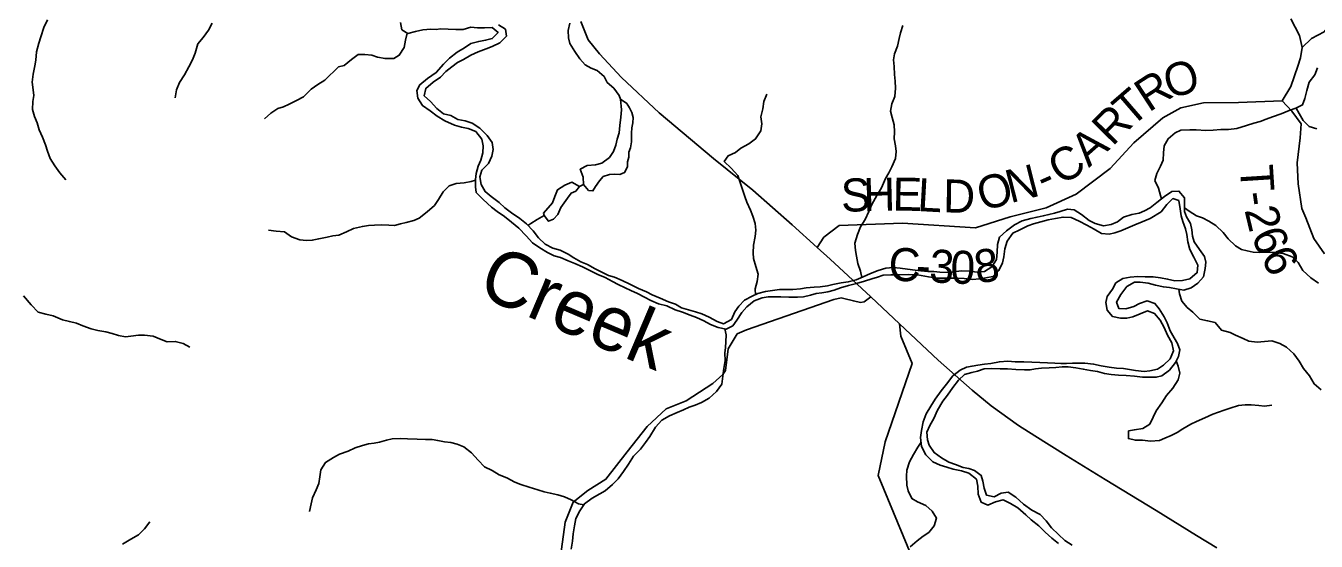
# Model space of a CAD drawing. Extents: x 1624196 to 2029251, y 146837 to 440034.
# Drawn here: x 1871132 to 1882842, y 246689 to 251367 of the extents above; entities that cross this region are included whole.
import ezdxf

# ---------------------------------------------------------------- set-up
doc = ezdxf.new("R2010")
doc.units = 0
for name, color, linetype in [('GM_X_County_Road', 7, 'Continuous'), ('GM_X_County_Road_Text', 7, 'Continuous'), ('GM_X_Minor_Lake', 7, 'Continuous'), ('GM_X_Minor_River', 7, 'Continuous'), ('GM_X_Minor_River_Text', 7, 'Continuous'), ('GM_X_State_Route', 7, 'Continuous'), ('GM_X_Township_Road', 7, 'Continuous'), ('GM_X_Township_Road_Text', 7, 'Continuous')]:
    doc.layers.add(name, color=color, linetype=linetype)

msp = doc.modelspace()

# ---------------------------------------------------------------- linework, layer by layer
at = {"layer": 'GM_X_County_Road'}
for points in [[(1878314, 249356), (1878375, 249448), (1878514, 249554), (1879089, 249576), (1879749, 249535), (1880066, 249634), (1880393, 249715), (1880663, 249840), (1880973, 250073), (1881188, 250305), (1881451, 250533), (1881614, 250623), (1881818, 250667), (1882137, 250672), (1882533, 250685), (1882613, 250817), (1882675, 251002), (1882701, 251076), (1882714, 251170), (1882690, 251280), (1882611, 251431)], [(1875967, 246416), (1876028, 246862), (1876098, 247045), (1876233, 247150), (1876396, 247252), (1876589, 247501), (1876770, 247731), (1876943, 247891), (1877126, 247963), (1877366, 248121), (1877457, 248202), (1877481, 248238), (1877507, 248434), (1877589, 248571), (1877671, 248607), (1878466, 248884), (1878531, 248898), (1878555, 248892)], [(1878555, 248892), (1878557, 248891), (1878643, 248870), (1878707, 248857), (1878741, 248861), (1878801, 248906)], [(1879495, 245767), (1878866, 247287), (1878930, 247590), (1879175, 248302), (1879072, 248550), (1879062, 248662)]]:
    msp.add_lwpolyline(points, dxfattribs=at)
at = {"layer": 'GM_X_Minor_Lake'}
for points in [[(1876529, 250700), (1876537, 250605), (1876533, 250537), (1876522, 250463), (1876516, 250395), (1876499, 250339), (1876485, 250285), (1876464, 250225), (1876428, 250171), (1876358, 250120), (1876302, 250104), (1876226, 250099), (1876163, 250065), (1876189, 249995), (1876194, 249927)], [(1876194, 249927), (1876239, 249872), (1876279, 249868), (1876301, 249910), (1876338, 249961), (1876372, 249999), (1876430, 250019), (1876474, 250021), (1876522, 250018), (1876566, 250036), (1876592, 250086), (1876593, 250132), (1876605, 250176), (1876605, 250220), (1876621, 250260), (1876628, 250314), (1876630, 250362), (1876630, 250392), (1876633, 250440), (1876641, 250488), (1876643, 250534), (1876631, 250580), (1876610, 250623), (1876586, 250663), (1876529, 250700)], [(1876158, 249910), (1876086, 249948), (1876024, 249920), (1875956, 249879), (1875932, 249817), (1875911, 249761), (1875831, 249668), (1875836, 249647)], [(1875836, 249647), (1875874, 249594), (1875922, 249612), (1875960, 249654), (1875988, 249717), (1876019, 249761), (1876047, 249803), (1876081, 249847), (1876123, 249867), (1876158, 249910)]]:
    msp.add_lwpolyline(points, dxfattribs=at)
at = {"layer": 'GM_X_Minor_River'}
for points in [[(1871328, 251421), (1871295, 251351), (1871270, 251267), (1871250, 251209), (1871229, 251131), (1871223, 251057), (1871214, 251005), (1871200, 250927), (1871191, 250857), (1871199, 250787), (1871204, 250735), (1871196, 250681), (1871193, 250609), (1871211, 250543), (1871234, 250488), (1871254, 250424), (1871283, 250358), (1871311, 250287), (1871330, 250231), (1871354, 250163), (1871397, 250097), (1871442, 250034), (1871496, 249968)], [(1872822, 251391), (1872790, 251329), (1872743, 251260), (1872693, 251204), (1872668, 251120), (1872644, 251060), (1872613, 250994), (1872573, 250922), (1872528, 250853), (1872500, 250785), (1872487, 250715)], [(1874592, 251302), (1874578, 251237), (1874565, 251171), (1874521, 251100), (1874471, 251070), (1874393, 251070), (1874325, 251083), (1874271, 251100), (1874209, 251108), (1874149, 251106), (1874089, 251061), (1874022, 251007), (1873970, 250996), (1873847, 250874), (1873781, 250835), (1873723, 250793), (1873652, 250722), (1873590, 250688), (1873522, 250655), (1873472, 250631), (1873418, 250617), (1873355, 250574), (1873297, 250522)], [(1874533, 251398), (1874543, 251332), (1874600, 251297), (1874668, 251317), (1874736, 251330), (1874808, 251336), (1874859, 251335)], [(1874859, 251335), (1874892, 251339), (1874966, 251338), (1875034, 251334), (1875102, 251335), (1875170, 251355), (1875232, 251350), (1875296, 251350), (1875364, 251351), (1875418, 251307), (1875365, 251251), (1875305, 251236), (1875243, 251226), (1875171, 251207), (1875113, 251167), (1875047, 251128), (1874976, 251074), (1874922, 251018), (1874857, 250943), (1874777, 250889), (1874708, 250832), (1874682, 250780), (1874690, 250710), (1874731, 250643), (1874803, 250597), (1874866, 250546), (1874936, 250506), (1875023, 250467), (1875087, 250448), (1875147, 250436), (1875215, 250409), (1875270, 250337), (1875284, 250279), (1875279, 250214), (1875261, 250149), (1875236, 250093), (1875220, 250027), (1875213, 249971), (1875213, 249905), (1875220, 249854), (1875282, 249792), (1875357, 249721), (1875411, 249683), (1875476, 249636), (1875540, 249586), (1875605, 249531), (1875673, 249462), (1875730, 249398), (1875796, 249351), (1875866, 249311), (1875927, 249278), (1875983, 249264), (1876053, 249235), (1876115, 249211), (1876184, 249180), (1876252, 249145), (1876324, 249111), (1876389, 249084), (1876457, 249048), (1876509, 249019), (1876571, 248989), (1876624, 248964), (1876682, 248938), (1876748, 248905), (1876803, 248873), (1876875, 248844), (1876949, 248826), (1877025, 248789), (1877092, 248768), (1877160, 248742), (1877220, 248719), (1877284, 248691), (1877345, 248656), (1877415, 248628), (1877487, 248615), (1877547, 248645), (1877585, 248697), (1877630, 248764), (1877674, 248816), (1877743, 248872), (1877813, 248897), (1877869, 248907), (1877985, 248906), (1878055, 248903), (1878135, 248903), (1878189, 248908), (1878253, 248924), (1878305, 248937), (1878355, 248943), (1878409, 248953), (1878467, 248968), (1878525, 248990), (1878599, 249009), (1878671, 249027), (1878743, 249050), (1878810, 249070), (1878862, 249087), (1878912, 249105), (1878982, 249108), (1879060, 249108)], [(1879202, 249149), (1879132, 249159), (1879066, 249168), (1879004, 249174), (1878938, 249167), (1878868, 249147), (1878798, 249120), (1878730, 249088), (1878666, 249061), (1878596, 249043), (1878530, 249034), (1878457, 249020), (1878407, 249007), (1878341, 248999), (1878287, 248994), (1878215, 248988), (1878161, 248980), (1878093, 248975), (1878041, 248975), (1877971, 248974), (1877907, 248964), (1877845, 248957), (1877775, 248937), (1877725, 248914), (1877655, 248878), (1877602, 248823), (1877566, 248771), (1877536, 248703), (1877465, 248661), (1877406, 248682), (1877334, 248723), (1877266, 248753), (1877210, 248772), (1877145, 248790), (1877083, 248809), (1877029, 248841), (1876965, 248862), (1876888, 248894), (1876816, 248927), (1876764, 248953), (1876692, 248984), (1876613, 249023), (1876545, 249055), (1876473, 249086), (1876420, 249102), (1876354, 249133), (1876298, 249161), (1876230, 249202), (1876169, 249226), (1876105, 249261), (1876053, 249295), (1875982, 249332), (1875916, 249350), (1875844, 249385), (1875785, 249442), (1875737, 249506), (1875676, 249571), (1875614, 249619), (1875541, 249670), (1875479, 249716), (1875427, 249763), (1875356, 249817), (1875302, 249862), (1875265, 249928), (1875251, 249998), (1875270, 250058), (1875332, 250118), (1875361, 250184), (1875373, 250246), (1875364, 250308), (1875318, 250372), (1875253, 250439), (1875183, 250484), (1875118, 250504), (1875054, 250517), (1874990, 250553), (1874922, 250568), (1874861, 250618), (1874805, 250681), (1874748, 250731), (1874762, 250799), (1874829, 250857), (1874895, 250902), (1874943, 250954), (1874998, 250996), (1875050, 251033), (1875104, 251063), (1875170, 251100), (1875238, 251132), (1875311, 251157), (1875363, 251181), (1875433, 251213), (1875495, 251274), (1875484, 251336), (1875422, 251375)], [(1875689, 249556), (1875714, 249574), (1875774, 249610), (1875836, 249647), (1875831, 249668), (1875911, 249761), (1875932, 249817), (1875956, 249879), (1876024, 249920), (1876086, 249948), (1876158, 249910), (1876194, 249927), (1876189, 249995), (1876163, 250065), (1876226, 250099), (1876302, 250104), (1876358, 250120), (1876428, 250171), (1876464, 250225), (1876485, 250285), (1876499, 250339), (1876516, 250395), (1876522, 250463), (1876533, 250537), (1876537, 250605), (1876529, 250700), (1876516, 250736), (1876469, 250800), (1876409, 250853), (1876380, 250907), (1876318, 250963), (1876263, 250982), (1876207, 251012), (1876161, 251067), (1876114, 251135), (1876070, 251208), (1876057, 251258), (1876053, 251326), (1876068, 251392)], [(1878720, 249084), (1878706, 249140), (1878683, 249209), (1878669, 249277), (1878660, 249327), (1878654, 249395), (1878681, 249473), (1878707, 249543), (1878748, 249609), (1878782, 249683), (1878809, 249744), (1878856, 249828), (1878896, 249896), (1878935, 249980), (1878963, 250032), (1878992, 250087), (1879024, 250163), (1879029, 250225), (1879023, 250277), (1879012, 250340), (1879016, 250404), (1879011, 250468), (1878993, 250534), (1878978, 250592), (1878992, 250660), (1879017, 250726), (1879023, 250800), (1879020, 250864), (1879014, 250926), (1879013, 250997), (1879007, 251059), (1879016, 251113), (1879044, 251183), (1879057, 251251), (1879071, 251304), (1879092, 251370)], [(1881438, 249796), (1881430, 249828), (1881412, 249894), (1881379, 249963), (1881395, 250027), (1881430, 250093), (1881452, 250148), (1881455, 250215), (1881461, 250279), (1881500, 250342), (1881562, 250396), (1881614, 250420), (1881694, 250423), (1881752, 250423), (1881840, 250416), (1881906, 250421), (1881978, 250427), (1882046, 250426), (1882122, 250434), (1882210, 250461), (1882276, 250483), (1882334, 250498), (1882389, 250520), (1882445, 250541), (1882523, 250569), (1882597, 250600), (1882657, 250620), (1882719, 250651), (1882740, 250707), (1882756, 250779), (1882779, 250857), (1882829, 250921), (1882854, 250987)], [(1877754, 248927), (1877752, 248980), (1877768, 249046), (1877777, 249114), (1877757, 249182), (1877736, 249256), (1877732, 249308), (1877737, 249376), (1877751, 249454), (1877756, 249512), (1877752, 249572), (1877731, 249639), (1877709, 249695), (1877676, 249767), (1877656, 249817), (1877637, 249882), (1877594, 250010), (1877534, 250075), (1877471, 250135), (1877505, 250187), (1877572, 250217), (1877622, 250258), (1877692, 250296), (1877754, 250341), (1877803, 250415), (1877811, 250477), (1877802, 250541), (1877819, 250613), (1877829, 250681), (1877856, 250747)], [(1882659, 250621), (1882689, 250571), (1882724, 250509), (1882778, 250453), (1882848, 250432)], [(1875213, 249965), (1875173, 249955), (1875109, 249941), (1875037, 249936), (1874975, 249914), (1874921, 249861), (1874876, 249791), (1874840, 249737), (1874773, 249680), (1874703, 249622), (1874653, 249601), (1874585, 249583), (1874533, 249569), (1874478, 249556), (1874427, 249558), (1874359, 249561), (1874297, 249559), (1874241, 249554), (1874187, 249546), (1874105, 249529), (1874042, 249497), (1873972, 249468), (1873918, 249460), (1873868, 249450), (1873790, 249435), (1873732, 249421), (1873680, 249418), (1873618, 249426), (1873544, 249451), (1873479, 249496), (1873403, 249504), (1873335, 249513)], [(1879060, 249108), (1879142, 249109), (1879224, 249108), (1879325, 249088), (1879401, 249077), (1879465, 249078), (1879591, 249078), (1879649, 249073), (1879721, 249066), (1879791, 249072), (1879843, 249080), (1879909, 249093), (1879963, 249147), (1879994, 249217), (1880006, 249269), (1880017, 249343), (1880039, 249414), (1880088, 249484), (1880154, 249514), (1880226, 249551), (1880277, 249571), (1880343, 249588), (1880411, 249606), (1880477, 249619), (1880545, 249631), (1880619, 249626), (1880690, 249594), (1880762, 249557), (1880828, 249522), (1880895, 249482), (1880963, 249475), (1881015, 249487), (1881069, 249507), (1881134, 249534), (1881196, 249562), (1881264, 249589), (1881334, 249619), (1881435, 249678), (1881487, 249746), (1881541, 249799), (1881595, 249781), (1881607, 249707), (1881616, 249643), (1881632, 249590), (1881657, 249526), (1881669, 249472), (1881676, 249406), (1881694, 249336), (1881733, 249267), (1881769, 249195), (1881762, 249127), (1881694, 249071), (1881628, 249056), (1881558, 249054), (1881494, 249069), (1881430, 249079), (1881362, 249088), (1881290, 249090), (1881224, 249091), (1881154, 249085), (1881088, 249074), (1881024, 249034), (1880993, 248978), (1880945, 248909), (1880932, 248855), (1880944, 248787), (1880993, 248730), (1881065, 248714), (1881123, 248715), (1881177, 248727), (1881245, 248752), (1881310, 248780), (1881375, 248757), (1881425, 248695), (1881462, 248628), (1881494, 248558), (1881533, 248490), (1881547, 248417), (1881518, 248344), (1881456, 248286), (1881403, 248252), (1881331, 248235), (1881281, 248229), (1881203, 248238), (1881147, 248248), (1881092, 248257), (1881030, 248261), (1880964, 248268), (1880892, 248280), (1880822, 248297), (1880742, 248304), (1880690, 248306), (1880632, 248304), (1880576, 248303), (1880524, 248303), (1880470, 248306), (1880404, 248308), (1880333, 248311), (1880261, 248315), (1880189, 248316), (1880111, 248318)], [(1880296, 248253), (1880350, 248259), (1880420, 248264), (1880478, 248266), (1880538, 248271), (1880592, 248271), (1880660, 248262), (1880728, 248252), (1880794, 248239), (1880858, 248231), (1880921, 248212), (1880981, 248202), (1881049, 248195), (1881117, 248193), (1881193, 248188), (1881267, 248179), (1881391, 248178), (1881441, 248190), (1881511, 248242), (1881564, 248311), (1881594, 248365), (1881605, 248427), (1881583, 248483), (1881553, 248534), (1881516, 248598), (1881489, 248670), (1881461, 248727), (1881418, 248797), (1881378, 248847), (1881308, 248872), (1881240, 248848), (1881186, 248819), (1881116, 248797), (1881052, 248800), (1881030, 248860), (1881069, 248930), (1881125, 249000), (1881194, 249041), (1881246, 249039), (1881316, 249030), (1881385, 249012), (1881455, 248997), (1881511, 248992), (1881573, 248980), (1881641, 248969), (1881707, 248989), (1881767, 249031), (1881818, 249090), (1881836, 249166), (1881841, 249222), (1881829, 249274), (1881782, 249337), (1881736, 249407), (1881721, 249459), (1881713, 249516), (1881702, 249572), (1881664, 249632), (1881646, 249682), (1881647, 249805), (1881596, 249867), (1881532, 249863), (1881466, 249818), (1881397, 249764), (1881335, 249715), (1881285, 249687), (1881235, 249666), (1881169, 249654), (1881092, 249629), (1881038, 249589), (1880982, 249565), (1880912, 249552), (1880836, 249574), (1880782, 249601), (1880713, 249656), (1880647, 249696), (1880585, 249703), (1880519, 249683), (1880467, 249667), (1880417, 249654), (1880365, 249642), (1880309, 249631), (1880251, 249619), (1880173, 249598), (1880103, 249562), (1880032, 249507), (1879968, 249449), (1879951, 249381), (1879947, 249313), (1879942, 249247), (1879900, 249179), (1879833, 249136), (1879765, 249132), (1879696, 249139), (1879624, 249143), (1879550, 249134), (1879494, 249128), (1879428, 249131), (1879372, 249137), (1879318, 249138), (1879254, 249142), (1879202, 249149)], [(1881647, 249714), (1881690, 249684), (1881756, 249643), (1881810, 249623), (1881868, 249595), (1881931, 249556), (1881997, 249491), (1882044, 249435), (1882110, 249370), (1882163, 249338), (1882215, 249325), (1882269, 249313), (1882325, 249311), (1882399, 249312), (1882467, 249311), (1882543, 249301), (1882625, 249270), (1882678, 249218), (1882721, 249147), (1882793, 249079), (1882862, 249032)], [(1881596, 248976), (1881603, 248934), (1881624, 248869), (1881670, 248811), (1881723, 248769), (1881785, 248706), (1881856, 248691), (1881924, 248673), (1881982, 248606), (1882060, 248584), (1882111, 248559), (1882179, 248529), (1882231, 248504), (1882305, 248496), (1882373, 248503), (1882441, 248509), (1882512, 248484), (1882574, 248452), (1882638, 248389), (1882687, 248322), (1882726, 248258), (1882782, 248190), (1882825, 248117), (1882887, 248063)], [(1871112, 248915), (1871181, 248836), (1871244, 248768), (1871314, 248749), (1871380, 248735), (1871464, 248700), (1871528, 248682), (1871593, 248669), (1871649, 248643), (1871725, 248618), (1871787, 248603), (1871859, 248589), (1871916, 248576), (1871972, 248556), (1872036, 248545), (1872086, 248551), (1872154, 248559), (1872210, 248560), (1872288, 248549), (1872360, 248521), (1872414, 248498), (1872489, 248502), (1872559, 248483), (1872621, 248451)], [(1877475, 248617), (1877488, 248561), (1877484, 248499), (1877482, 248447), (1877477, 248397), (1877479, 248329), (1877468, 248257), (1877456, 248187), (1877449, 248115), (1877400, 248049), (1877332, 247988), (1877264, 247948), (1877206, 247923), (1877152, 247905), (1877101, 247881), (1877043, 247856), (1876973, 247828), (1876905, 247787), (1876846, 247723), (1876794, 247641), (1876757, 247586), (1876709, 247526), (1876646, 247462), (1876602, 247388), (1876555, 247321), (1876509, 247255), (1876456, 247203), (1876390, 247148), (1876340, 247120), (1876272, 247081), (1876203, 247029), (1876161, 246965), (1876122, 246894), (1876112, 246830), (1876099, 246756), (1876093, 246690), (1876080, 246618)], [(1880111, 248318), (1880045, 248323), (1879967, 248318), (1879889, 248302), (1879833, 248295), (1879773, 248287), (1879719, 248279), (1879669, 248268), (1879610, 248242), (1879546, 248189), (1879486, 248115), (1879439, 248053), (1879385, 247980), (1879344, 247916), (1879302, 247844), (1879275, 247774), (1879260, 247694), (1879252, 247632), (1879259, 247550), (1879299, 247474), (1879362, 247411), (1879430, 247379), (1879490, 247360), (1879549, 247344), (1879623, 247327), (1879691, 247306), (1879759, 247252), (1879772, 247190), (1879775, 247116), (1879801, 247045), (1879863, 247017), (1879933, 247048), (1880001, 247064), (1880067, 247033), (1880136, 246993), (1880206, 246928), (1880257, 246884), (1880325, 246829), (1880382, 246770), (1880444, 246718), (1880503, 246669)], [(1880629, 246652), (1880562, 246695), (1880504, 246749), (1880439, 246812), (1880393, 246874), (1880338, 246931), (1880262, 246972), (1880186, 247024), (1880115, 247089), (1880047, 247133), (1879983, 247126), (1879921, 247092), (1879851, 247107), (1879828, 247171), (1879818, 247235), (1879803, 247286), (1879741, 247330), (1879689, 247349), (1879637, 247359), (1879568, 247386), (1879508, 247408), (1879442, 247445), (1879375, 247493), (1879331, 247560), (1879314, 247610), (1879310, 247678), (1879335, 247740), (1879373, 247804), (1879406, 247879), (1879454, 247959), (1879497, 248015), (1879545, 248083), (1879596, 248150), (1879650, 248202), (1879716, 248221), (1879768, 248233), (1879828, 248255), (1879900, 248256), (1879974, 248253), (1880042, 248253), (1880116, 248248), (1880194, 248244), (1880246, 248245), (1880296, 248253)], [(1881572, 248326), (1881591, 248277), (1881605, 248215), (1881588, 248153), (1881540, 248077), (1881483, 248013), (1881441, 247944), (1881390, 247874), (1881364, 247816), (1881331, 247752), (1881269, 247713), (1881193, 247701), (1881139, 247690), (1881138, 247620), (1881202, 247605), (1881266, 247605), (1881338, 247596), (1881420, 247603), (1881470, 247625), (1881526, 247649), (1881581, 247676), (1881633, 247708), (1881705, 247753), (1881757, 247777), (1881832, 247808), (1881904, 247842), (1881956, 247862), (1882008, 247879), (1882062, 247897), (1882136, 247922), (1882198, 247928), (1882252, 247927), (1882322, 247921), (1882374, 247914), (1882440, 247924)], [(1876196, 247018), (1876149, 247028), (1876082, 247066), (1876022, 247091), (1875960, 247111), (1875892, 247126), (1875836, 247138), (1875779, 247155), (1875699, 247179), (1875623, 247204), (1875571, 247226), (1875496, 247265), (1875428, 247293), (1875364, 247332), (1875295, 247365), (1875237, 247425), (1875176, 247492), (1875106, 247546), (1875048, 247571), (1874990, 247585), (1874933, 247592), (1874871, 247602), (1874819, 247611), (1874759, 247611), (1874685, 247614), (1874597, 247618), (1874531, 247621), (1874457, 247617), (1874405, 247606), (1874343, 247588), (1874293, 247579), (1874243, 247573), (1874189, 247559), (1874121, 247538), (1874058, 247508), (1873980, 247479), (1873924, 247449), (1873852, 247404), (1873809, 247338), (1873799, 247274), (1873792, 247214), (1873768, 247156), (1873735, 247084), (1873721, 247028), (1873706, 246958)], [(1879256, 247588), (1879227, 247542), (1879187, 247475), (1879150, 247409), (1879128, 247335), (1879123, 247279), (1879127, 247199), (1879138, 247145), (1879172, 247076), (1879223, 247048), (1879299, 247013), (1879357, 246963), (1879396, 246898), (1879375, 246828), (1879327, 246769), (1879275, 246735), (1879222, 246693), (1879156, 246638)], [(1872011, 246663), (1872084, 246709), (1872154, 246748), (1872208, 246802), (1872259, 246866)]]:
    msp.add_lwpolyline(points, dxfattribs=at)
at = {"layer": 'GM_X_State_Route'}
msp.add_lwpolyline([(1876170, 251406), (1876234, 251239), (1876338, 251113), (1876538, 250897), (1876880, 250578), (1877374, 250163), (1877730, 249877), (1878086, 249562), (1878314, 249356), (1878432, 249249), (1878801, 248906), (1879062, 248662), (1879412, 248332), (1879720, 248059), (1879892, 247917), (1880142, 247739), (1880289, 247646), (1880573, 247466), (1880927, 247250), (1881389, 246969), (1881757, 246742), (1881939, 246630)], dxfattribs=at)
at = {"layer": 'GM_X_Township_Road'}
for points in [[(1882714, 251170), (1882799, 251251), (1882914, 251312), (1883005, 251433), (1883064, 251477), (1883445, 251719), (1883691, 251805), (1883691, 251805)], [(1882533, 250685), (1882620, 250592), (1882707, 250477), (1882696, 250351), (1882669, 250123), (1882677, 249933), (1882713, 249709), (1882748, 249624), (1882822, 249437), (1882917, 249298)]]:
    msp.add_lwpolyline(points, dxfattribs=at)

# ---------------------------------------------------------------- texts
at = {"layer": 'GM_X_County_Road_Text'}
for s, rotation, p in [('O', 16.2013, (1881508, 250702)), ('R', 33.1125, (1881323, 250577)), ('T', 40.8569, (1881161, 250437)), ('R', 45.4027, (1880993, 250266)), ('A', 41.4612, (1880779, 250076)), ('C', 32.7041, (1880532, 249912)), ('O', 16.2562, (1879816, 249682)), ('N', 14.2421, (1880067, 249756)), ('-', 23.8364, (1880374, 249838)), ('S', 1.8344, (1878534, 249678)), ('H', 1.4099, (1878736, 249684)), ('E', 359.0249, (1878996, 249691)), ('L', 356.7798, (1879218, 249687)), ('D', 359.0466, (1879455, 249674)), ('C', 359.0203, (1878960, 249052)), ('3', 356.5814, (1879326, 249041)), ('0', 358.129, (1879519, 249029)), ('8', 8.7478, (1879764, 249027)), ('-', 356.7587, (1879203, 249048))]:
    msp.add_text(s, height=300, rotation=rotation, dxfattribs=at).set_placement(p)
at = {"layer": 'GM_X_Minor_River_Text'}
msp.add_text('Creek', height=500, rotation=336.9987, dxfattribs=at).set_placement((1875213, 248929))
at = {"layer": 'GM_X_Township_Road_Text'}
for s, rotation, p in [('T', 273.6323, (1882149, 250097)), ('-', 278.1931, (1882166, 249848)), ('2', 283.4742, (1882190, 249696)), ('6', 292.3893, (1882248, 249468)), ('6', 298.2261, (1882333, 249267))]:
    msp.add_text(s, height=300, rotation=rotation, dxfattribs=at).set_placement(p)

doc.saveas('drawing.dxf')
